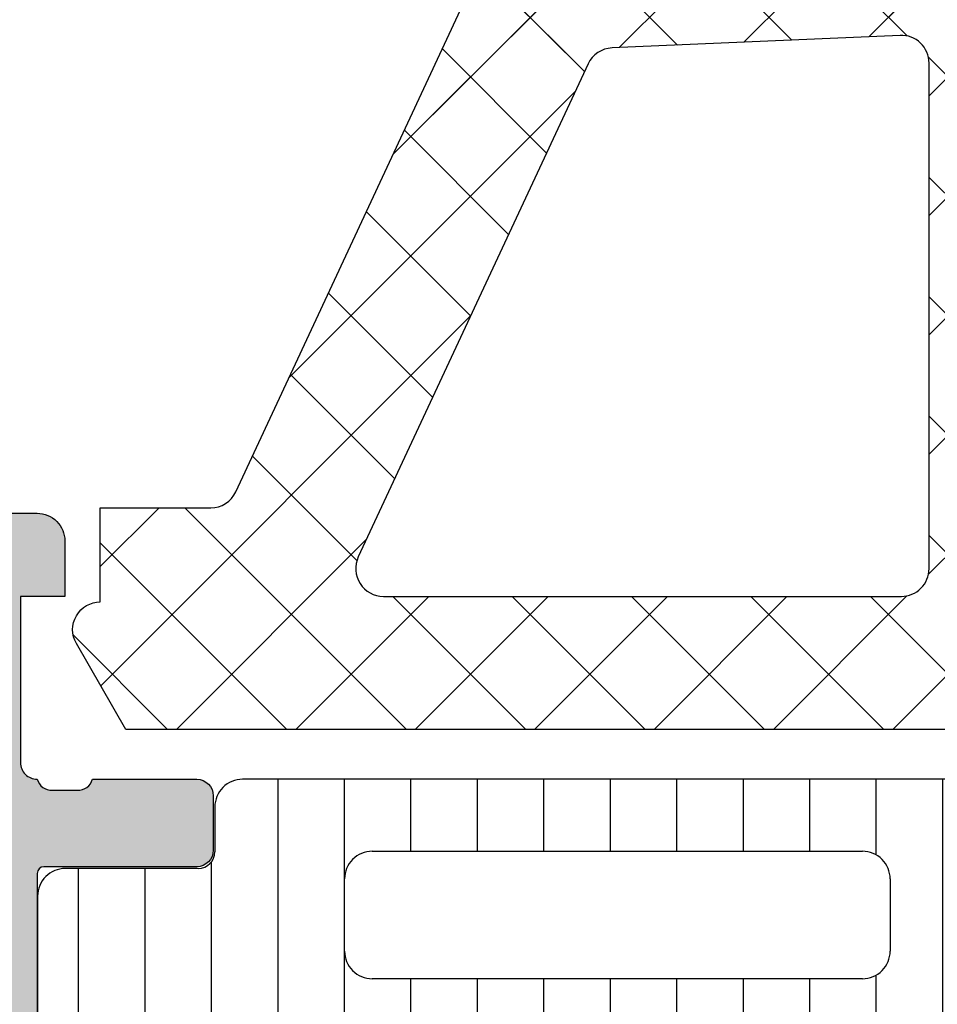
# Model space of a CAD drawing. Header units: millimetres. Extents: x 247761 to 294611, y 172579 to 236863.
# Tile 369 of 596: x 276233 to 276250, y 190087 to 190104. Entities that reach past the tile are written whole.
import ezdxf

# ---------------------------------------------------------------- set-up
doc = ezdxf.new("R2010")
doc.units = ezdxf.units.MM
doc.layers.add('FASÁDA DETAILNÍ', color=4, linetype='Continuous')
doc.layers.add('NOVA', color=240, linetype='Continuous')

# ---------------------------------------------------------------- blocks, each defined once
blk = doc.blocks.new('A$C69D17D4D')
at = {"layer": 'FASÁDA DETAILNÍ'}
h = blk.add_hatch(dxfattribs=at)
h.set_pattern_fill('ANSI37', color=256, scale=0.48, angle=180, style=0)
h.set_pattern_definition([(225, (1618.818060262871, 16724.49993133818), (1.077630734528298, -1.077630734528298), []), (315, (1618.818060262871, 16724.49993133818), (1.077630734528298, 1.077630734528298), [])])
edge = h.paths.add_edge_path(flags=16)
edge.add_line((1622.219337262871, 16723.83563733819), (1622.119593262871, 16722.44278333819))
edge.add_arc((1622.718060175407, 16722.39992584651), 0.5999995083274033, 175.9039194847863, 270.0000083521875)
edge.add_arc((1622.718060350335, 16722.39992584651), 0.5999995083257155, 269.9999916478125, 364.0960805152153)
edge.add_line((1623.316527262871, 16722.44278333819), (1623.216783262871, 16723.83563733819))
edge.add_arc((1622.718060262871, 16723.79992286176), 0.500000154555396, 4.096064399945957, 175.9039356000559)
edge = h.paths.add_edge_path(flags=16)
edge.add_arc((1624.318056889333, 16726.99993096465), 0.49999962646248, 179.9999571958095, 270.0000428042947)
edge.add_line((1624.318057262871, 16726.49993133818), (1627.911742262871, 16726.49993133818))
edge.add_arc((1627.911742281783, 16726.99993167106), 0.5000003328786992, 269.9999978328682, 383.2180266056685)
edge.add_line((1628.371248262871, 16727.19704733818), (1625.655370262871, 16733.52814933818))
edge.add_arc((1625.195864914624, 16733.33103341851), 0.4999998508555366, 23.21808179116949, 92.50011063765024)
edge.add_line((1625.174054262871, 16733.83055733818), (1624.296247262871, 16733.79223133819))
edge.add_arc((1624.318056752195, 16733.29270772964), 0.4999994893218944, 92.49997911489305, 180.0000448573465)
edge.add_line((1623.818057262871, 16733.29270733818), (1623.818057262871, 16726.99993133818))
edge = h.paths.add_edge_path(flags=16)
edge.add_line((1598.764138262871, 16732.40809333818), (1594.615468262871, 16723.51124033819))
edge.add_arc((1595.068622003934, 16723.29993120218), 0.4999998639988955, 154.9999920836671, 270.0000296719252)
edge.add_line((1595.068622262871, 16722.79993133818), (1604.418057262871, 16722.79993133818))
edge.add_arc((1604.418057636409, 16723.29993096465), 0.4999996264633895, 269.9999571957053, 360.0000428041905)
edge.add_line((1604.918057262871, 16723.29993133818), (1604.918057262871, 16732.42385433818))
edge.add_arc((1604.418057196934, 16732.42385417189), 0.5000000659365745, 1.905565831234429e-05, 92.50002724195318)
edge.add_line((1604.396247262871, 16732.92337833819), (1599.195483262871, 16732.69630833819))
edge.add_arc((1599.217292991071, 16732.19678293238), 0.5000012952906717, 92.4999974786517, 154.9999080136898)
edge = h.paths.add_edge_path(flags=16)
edge.add_arc((1607.618056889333, 16723.29993096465), 0.49999962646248, 179.9999571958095, 270.0000428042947)
edge.add_line((1607.618057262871, 16722.79993133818), (1614.818057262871, 16722.79993133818))
edge.add_arc((1614.818057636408, 16723.29993096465), 0.4999996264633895, 269.9999571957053, 360.0000428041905)
edge.add_line((1615.318057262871, 16723.29993133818), (1615.318057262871, 16724.49993133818))
edge.add_arc((1617.31805576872, 16724.49993283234), 1.999998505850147, 89.99995719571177, 180.0000428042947, ccw=False)
edge.add_line((1617.318057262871, 16726.49993133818), (1621.118057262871, 16726.49993133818))
edge.add_arc((1621.118057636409, 16726.99993096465), 0.4999996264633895, 269.9999571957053, 360.0000428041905)
edge.add_line((1621.618057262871, 16726.99993133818), (1621.618057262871, 16733.15299233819))
edge.add_arc((1621.118057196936, 16733.15299217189), 0.5000000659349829, 1.905607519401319e-05, 92.50002724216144)
edge.add_line((1621.096247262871, 16733.65251633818), (1615.596247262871, 16733.41238133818))
edge.add_arc((1615.618056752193, 16732.91285772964), 0.499999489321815, 92.49997911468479, 180.0000448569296)
edge.add_line((1615.118057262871, 16732.91285733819), (1615.118057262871, 16727.59993133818))
edge.add_arc((1614.018057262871, 16727.59993133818), 1.099999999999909, -180, 0, ccw=False)
edge.add_line((1612.918057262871, 16727.59993133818), (1612.918057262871, 16732.77314233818))
edge.add_arc((1612.418057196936, 16732.77314217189), 0.5000000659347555, 1.905607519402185e-05, 92.50002724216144)
edge.add_line((1612.396247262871, 16733.27266633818), (1607.596247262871, 16733.06309333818))
edge.add_arc((1607.618056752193, 16732.56356972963), 0.499999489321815, 92.49997911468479, 180.0000448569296)
edge.add_line((1607.118057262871, 16732.56356933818), (1607.118057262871, 16723.29993133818))
edge = h.paths.add_edge_path()
edge.add_line((1592.405004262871, 16724.68638833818), (1596.502853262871, 16733.47425433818))
edge.add_ellipse((1599.221778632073, 16732.20639684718), major_axis=(-3.000002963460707, 0), ratio=1, start_angle=272.5000588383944, end_angle=334.99996937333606, ccw=False)
edge.add_line((1599.090917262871, 16735.20354433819), (1599.739867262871, 16735.23187833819))
edge.add_ellipse((1599.718057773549, 16735.73140194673), major_axis=(-0.4999994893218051, 0), ratio=1, start_angle=92.49997911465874, end_angle=180.0000448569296)
edge.add_line((1600.218057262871, 16735.73140233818), (1600.218057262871, 16736.69993133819))
edge.add_ellipse((1600.318057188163, 16736.69993141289), major_axis=(-0.09999992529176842, 0), ratio=1, start_angle=-90.00004280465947, end_angle=4.280335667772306e-05, ccw=False)
edge.add_line((1600.318057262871, 16736.79993133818), (1600.918057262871, 16736.79993133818))
edge.add_ellipse((1600.918057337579, 16736.69993141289), major_axis=(-0.09999992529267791, 0), ratio=1, start_angle=179.9999571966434, end_angle=270.00004280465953, ccw=False)
edge.add_line((1601.018057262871, 16736.69993133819), (1601.018057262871, 16735.79689333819))
edge.add_ellipse((1601.518057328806, 16735.79689350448), major_axis=(-0.5000000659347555, 0), ratio=1, start_angle=1.905607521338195e-05, end_angle=92.50002724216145)
edge.add_line((1601.539867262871, 16735.29736933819), (1610.440161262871, 16735.69120733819))
edge.add_ellipse((1610.418057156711, 16736.19071861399), major_axis=(-0.5000001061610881, 0), ratio=1, start_angle=92.53376922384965, end_angle=180.0000829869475)
edge.add_line((1610.918057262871, 16736.19071933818), (1610.918057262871, 16736.79993133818))
edge.add_ellipse((1611.018057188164, 16736.79993141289), major_axis=(-0.09999992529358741, 0), ratio=1, start_angle=-90.0000428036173, end_angle=4.280335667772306e-05, ccw=False)
edge.add_line((1611.018057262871, 16736.89993133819), (1611.618057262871, 16736.89993133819))
edge.add_ellipse((1611.618057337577, 16736.79993141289), major_axis=(-0.09999992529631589, 0), ratio=1, start_angle=179.9999571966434, end_angle=270.0000428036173, ccw=False)
edge.add_line((1611.718057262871, 16736.79993133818), (1611.718057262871, 16736.27036933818))
edge.add_ellipse((1612.218057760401, 16736.27036903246), major_axis=(-0.5000004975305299, 0), ratio=1, start_angle=-3.503386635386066e-05, end_angle=92.53369799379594)
edge.add_line((1612.240161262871, 16735.77085733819), (1623.780386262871, 16736.28151333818))
edge.add_ellipse((1623.758576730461, 16736.78103793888), major_axis=(-0.5000004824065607, 0), ratio=1, start_angle=92.4999790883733, end_angle=183.2170573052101)
edge.add_line((1624.257789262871, 16736.80909733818), (1623.969226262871, 16741.94284033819))
edge.add_ellipse((1623.558808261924, 16741.82728491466), major_axis=(-0.426375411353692, 0), ratio=1, start_angle=195.7248544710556, end_angle=339.2410276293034)
edge.add_line((1623.160113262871, 16741.97840833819), (1623.161353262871, 16741.74580533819))
edge.add_line((1623.161353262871, 16741.74580533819), (1623.459491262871, 16739.86322633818))
edge.add_line((1623.459491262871, 16739.86322633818), (1623.059065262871, 16737.01394133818))
edge.add_ellipse((1622.761984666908, 16737.05569193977), major_axis=(-0.2999999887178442, 0), ratio=1, start_angle=55.40225361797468, end_angle=172.0002559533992, ccw=False)
edge.add_ellipse((1624.29509805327, 16739.27826302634), major_axis=(-3.000047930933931, 0), ratio=1, start_angle=-18.008424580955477, end_angle=55.40235871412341, ccw=False)
edge.add_line((1621.442019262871, 16740.20574833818), (1622.075595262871, 16742.46063933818))
edge.add_ellipse((1622.850807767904, 16742.2997097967), major_axis=(-0.7917403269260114, 0), ratio=1, start_angle=276.79834625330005, end_angle=348.2723102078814, ccw=False)
edge.add_line((1622.757085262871, 16743.08588333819), (1623.815295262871, 16743.08710433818))
edge.add_ellipse((1623.686171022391, 16741.90801811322), major_axis=(-1.186135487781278, 0), ratio=1, start_angle=198.6555764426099, end_angle=263.7503218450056, ccw=False)
edge.add_line((1624.809985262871, 16742.28743733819), (1625.904318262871, 16739.04609733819))
edge.add_line((1625.904318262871, 16739.04609733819), (1628.794096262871, 16730.99630233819))
edge.add_line((1628.794096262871, 16730.99630233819), (1633.126905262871, 16721.09842533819))
edge.add_ellipse((1632.6678962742, 16720.90015527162), major_axis=(-0.5000002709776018, 0), ratio=1, start_angle=90.0665763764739, end_angle=203.3620494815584, ccw=False)
edge.add_line((1632.668477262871, 16720.40015533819), (1632.121776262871, 16720.39952033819))
edge.add_ellipse((1632.12119598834, 16720.89952044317), major_axis=(-0.5000004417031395, 0), ratio=1, start_angle=23.920824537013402, end_angle=90.06649451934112, ccw=False)
edge.add_line((1631.664142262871, 16720.69678333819), (1630.262386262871, 16723.90078633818))
edge.add_ellipse((1629.346245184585, 16723.4999320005), major_axis=(-0.9999993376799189, 0), ratio=1, start_angle=203.6316147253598, end_angle=270.0000528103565)
edge.add_line((1629.346244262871, 16724.49993133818), (1624.118302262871, 16724.49993133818))
edge.add_line((1624.118302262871, 16724.49993133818), (1624.118293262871, 16722.70045233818))
edge.add_line((1624.118293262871, 16722.70045233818), (1624.633094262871, 16722.56251033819))
edge.add_ellipse((1624.518329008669, 16722.2853563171), major_axis=(-0.2999756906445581, 0), ratio=1, start_angle=157.4964333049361, end_angle=247.5062997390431, ccw=False)
edge.add_line((1624.795463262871, 16722.17054333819), (1623.946296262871, 16720.90041633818))
edge.add_ellipse((1623.080432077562, 16721.40013710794), major_axis=(-0.9997207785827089, 0), ratio=1, start_angle=89.99238815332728, end_angle=150.0092393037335, ccw=False)
edge.add_line((1623.080299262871, 16720.40041633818), (1622.355938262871, 16720.40044733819))
edge.add_ellipse((1622.356146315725, 16721.40018517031), major_axis=(-0.9997378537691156, 0), ratio=1, start_angle=29.99132494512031, end_angle=89.98807632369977, ccw=False)
edge.add_line((1621.490272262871, 16720.90044733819), (1620.641105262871, 16722.17054333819))
edge.add_ellipse((1620.918252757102, 16722.28535522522), major_axis=(-0.2999875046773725, 0), ratio=1, start_angle=-67.50139619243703, end_angle=22.50240617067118, ccw=False)
edge.add_line((1620.803459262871, 16722.56251033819), (1621.318275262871, 16722.70048233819))
edge.add_line((1621.318275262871, 16722.70048233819), (1621.318283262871, 16724.49993133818))
edge.add_line((1621.318283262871, 16724.49993133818), (1618.118056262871, 16724.49993133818))
edge.add_ellipse((1618.118056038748, 16724.19993156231), major_axis=(-0.2999997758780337, 0), ratio=1, start_angle=-90.00004280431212, end_angle=4.280405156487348e-05)
edge.add_line((1617.818056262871, 16724.19993133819), (1617.818056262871, 16720.89993533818))
edge.add_ellipse((1617.318056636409, 16720.89993496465), major_axis=(-0.49999962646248, 0), ratio=1, start_angle=89.99995719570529, end_angle=180.0000428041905, ccw=False)
edge.add_line((1617.318056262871, 16720.39993533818), (1590.420434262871, 16720.39993533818))
edge.add_line((1590.420434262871, 16720.39993533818), (1589.525316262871, 16721.95032733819))
edge.add_ellipse((1589.958328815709, 16722.20032742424), major_axis=(-0.4999999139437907, 0), ratio=1, start_angle=-89.99993664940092, end_angle=30.000017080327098, ccw=False)
edge.add_line((1589.958328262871, 16722.70032733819), (1589.958328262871, 16724.39769833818))
edge.add_line((1589.958328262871, 16724.39769833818), (1591.951850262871, 16724.39769833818))
edge.add_ellipse((1591.951850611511, 16724.89769859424), major_axis=(-0.500000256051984, 0), ratio=1, start_angle=89.9999600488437, end_angle=154.9998714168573)
h = blk.add_hatch(dxfattribs=at)
h.set_pattern_fill('ANSI37', color=256, scale=0.48, angle=180, style=0)
h.set_pattern_definition([(225, (1618.818060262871, 16724.49993115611), (1.077630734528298, -1.077630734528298), []), (315, (1618.818060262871, 16724.49993115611), (1.077630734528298, 1.077630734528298), [])])
edge = h.paths.add_edge_path(flags=16)
edge.add_line((1622.219337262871, 16723.83563715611), (1622.119593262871, 16722.44278315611))
edge.add_arc((1622.718060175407, 16722.39992566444), 0.5999995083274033, 175.9039194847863, 270.0000083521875)
edge.add_arc((1622.718060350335, 16722.39992566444), 0.5999995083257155, 269.9999916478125, 364.0960805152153)
edge.add_line((1623.316527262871, 16722.44278315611), (1623.216783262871, 16723.83563715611))
edge.add_arc((1622.718060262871, 16723.79992267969), 0.500000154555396, 4.096064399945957, 175.9039356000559)
edge = h.paths.add_edge_path(flags=16)
edge.add_arc((1624.318056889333, 16726.99993078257), 0.49999962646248, 179.9999571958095, 270.0000428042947)
edge.add_line((1624.318057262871, 16726.49993115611), (1627.911742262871, 16726.49993115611))
edge.add_arc((1627.911742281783, 16726.99993148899), 0.5000003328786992, 269.9999978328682, 383.2180266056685)
edge.add_line((1628.371248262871, 16727.19704715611), (1625.655370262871, 16733.52814915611))
edge.add_arc((1625.195864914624, 16733.33103323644), 0.4999998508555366, 23.21808179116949, 92.50011063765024)
edge.add_line((1625.174054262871, 16733.83055715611), (1624.296247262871, 16733.79223115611))
edge.add_arc((1624.318056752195, 16733.29270754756), 0.4999994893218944, 92.49997911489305, 180.0000448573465)
edge.add_line((1623.818057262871, 16733.29270715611), (1623.818057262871, 16726.99993115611))
edge = h.paths.add_edge_path(flags=16)
edge.add_line((1598.764138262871, 16732.40809315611), (1594.615468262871, 16723.51124015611))
edge.add_arc((1595.068622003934, 16723.29993102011), 0.4999998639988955, 154.9999920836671, 270.0000296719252)
edge.add_line((1595.068622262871, 16722.79993115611), (1604.418057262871, 16722.79993115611))
edge.add_arc((1604.418057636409, 16723.29993078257), 0.4999996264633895, 269.9999571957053, 360.0000428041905)
edge.add_line((1604.918057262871, 16723.29993115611), (1604.918057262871, 16732.42385415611))
edge.add_arc((1604.418057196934, 16732.42385398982), 0.5000000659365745, 1.905565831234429e-05, 92.50002724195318)
edge.add_line((1604.396247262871, 16732.92337815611), (1599.195483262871, 16732.69630815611))
edge.add_arc((1599.217292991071, 16732.1967827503), 0.5000012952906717, 92.4999974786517, 154.9999080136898)
edge = h.paths.add_edge_path(flags=16)
edge.add_arc((1607.618056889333, 16723.29993078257), 0.49999962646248, 179.9999571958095, 270.0000428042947)
edge.add_line((1607.618057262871, 16722.79993115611), (1614.818057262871, 16722.79993115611))
edge.add_arc((1614.818057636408, 16723.29993078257), 0.4999996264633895, 269.9999571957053, 360.0000428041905)
edge.add_line((1615.318057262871, 16723.29993115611), (1615.318057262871, 16724.49993115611))
edge.add_arc((1617.31805576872, 16724.49993265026), 1.999998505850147, 89.99995719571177, 180.0000428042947, ccw=False)
edge.add_line((1617.318057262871, 16726.49993115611), (1621.118057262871, 16726.49993115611))
edge.add_arc((1621.118057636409, 16726.99993078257), 0.4999996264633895, 269.9999571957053, 360.0000428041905)
edge.add_line((1621.618057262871, 16726.99993115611), (1621.618057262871, 16733.15299215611))
edge.add_arc((1621.118057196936, 16733.15299198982), 0.5000000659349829, 1.905607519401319e-05, 92.50002724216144)
edge.add_line((1621.096247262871, 16733.65251615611), (1615.596247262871, 16733.41238115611))
edge.add_arc((1615.618056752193, 16732.91285754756), 0.499999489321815, 92.49997911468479, 180.0000448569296)
edge.add_line((1615.118057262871, 16732.91285715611), (1615.118057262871, 16727.59993115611))
edge.add_arc((1614.018057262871, 16727.59993115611), 1.099999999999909, -180, 0, ccw=False)
edge.add_line((1612.918057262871, 16727.59993115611), (1612.918057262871, 16732.77314215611))
edge.add_arc((1612.418057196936, 16732.77314198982), 0.5000000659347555, 1.905607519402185e-05, 92.50002724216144)
edge.add_line((1612.396247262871, 16733.27266615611), (1607.596247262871, 16733.06309315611))
edge.add_arc((1607.618056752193, 16732.56356954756), 0.499999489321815, 92.49997911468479, 180.0000448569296)
edge.add_line((1607.118057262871, 16732.56356915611), (1607.118057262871, 16723.29993115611))
edge = h.paths.add_edge_path()
edge.add_line((1592.405004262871, 16724.68638815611), (1596.502853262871, 16733.47425415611))
edge.add_ellipse((1599.221778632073, 16732.20639666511), major_axis=(-3.000002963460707, 0), ratio=1, start_angle=272.5000588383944, end_angle=334.99996937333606, ccw=False)
edge.add_line((1599.090917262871, 16735.20354415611), (1599.739867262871, 16735.23187815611))
edge.add_ellipse((1599.718057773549, 16735.73140176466), major_axis=(-0.4999994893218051, 0), ratio=1, start_angle=92.49997911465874, end_angle=180.0000448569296)
edge.add_line((1600.218057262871, 16735.73140215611), (1600.218057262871, 16736.69993115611))
edge.add_ellipse((1600.318057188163, 16736.69993123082), major_axis=(-0.09999992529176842, 0), ratio=1, start_angle=-90.00004280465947, end_angle=4.280335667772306e-05, ccw=False)
edge.add_line((1600.318057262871, 16736.79993115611), (1600.918057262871, 16736.79993115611))
edge.add_ellipse((1600.918057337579, 16736.69993123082), major_axis=(-0.09999992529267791, 0), ratio=1, start_angle=179.9999571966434, end_angle=270.00004280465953, ccw=False)
edge.add_line((1601.018057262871, 16736.69993115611), (1601.018057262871, 16735.79689315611))
edge.add_ellipse((1601.518057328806, 16735.79689332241), major_axis=(-0.5000000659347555, 0), ratio=1, start_angle=1.905607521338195e-05, end_angle=92.50002724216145)
edge.add_line((1601.539867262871, 16735.29736915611), (1610.440161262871, 16735.69120715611))
edge.add_ellipse((1610.418057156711, 16736.19071843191), major_axis=(-0.5000001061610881, 0), ratio=1, start_angle=92.53376922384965, end_angle=180.0000829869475)
edge.add_line((1610.918057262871, 16736.19071915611), (1610.918057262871, 16736.79993115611))
edge.add_ellipse((1611.018057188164, 16736.79993123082), major_axis=(-0.09999992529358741, 0), ratio=1, start_angle=-90.0000428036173, end_angle=4.280335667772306e-05, ccw=False)
edge.add_line((1611.018057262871, 16736.89993115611), (1611.618057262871, 16736.89993115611))
edge.add_ellipse((1611.618057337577, 16736.79993123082), major_axis=(-0.09999992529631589, 0), ratio=1, start_angle=179.9999571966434, end_angle=270.0000428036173, ccw=False)
edge.add_line((1611.718057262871, 16736.79993115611), (1611.718057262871, 16736.27036915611))
edge.add_ellipse((1612.218057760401, 16736.27036885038), major_axis=(-0.5000004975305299, 0), ratio=1, start_angle=-3.503386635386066e-05, end_angle=92.53369799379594)
edge.add_line((1612.240161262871, 16735.77085715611), (1623.780386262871, 16736.28151315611))
edge.add_ellipse((1623.758576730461, 16736.78103775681), major_axis=(-0.5000004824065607, 0), ratio=1, start_angle=92.4999790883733, end_angle=183.2170573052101)
edge.add_line((1624.257789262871, 16736.80909715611), (1623.969226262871, 16741.94284015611))
edge.add_ellipse((1623.558808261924, 16741.82728473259), major_axis=(-0.426375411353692, 0), ratio=1, start_angle=195.7248544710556, end_angle=339.2410276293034)
edge.add_line((1623.160113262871, 16741.97840815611), (1623.161353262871, 16741.74580515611))
edge.add_line((1623.161353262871, 16741.74580515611), (1623.459491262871, 16739.86322615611))
edge.add_line((1623.459491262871, 16739.86322615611), (1623.059065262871, 16737.01394115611))
edge.add_ellipse((1622.761984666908, 16737.0556917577), major_axis=(-0.2999999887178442, 0), ratio=1, start_angle=55.40225361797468, end_angle=172.0002559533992, ccw=False)
edge.add_ellipse((1624.29509805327, 16739.27826284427), major_axis=(-3.000047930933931, 0), ratio=1, start_angle=-18.008424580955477, end_angle=55.40235871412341, ccw=False)
edge.add_line((1621.442019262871, 16740.20574815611), (1622.075595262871, 16742.46063915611))
edge.add_ellipse((1622.850807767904, 16742.29970961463), major_axis=(-0.7917403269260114, 0), ratio=1, start_angle=276.79834625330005, end_angle=348.2723102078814, ccw=False)
edge.add_line((1622.757085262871, 16743.08588315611), (1623.815295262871, 16743.08710415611))
edge.add_ellipse((1623.686171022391, 16741.90801793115), major_axis=(-1.186135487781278, 0), ratio=1, start_angle=198.6555764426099, end_angle=263.7503218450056, ccw=False)
edge.add_line((1624.809985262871, 16742.28743715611), (1625.904318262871, 16739.04609715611))
edge.add_line((1625.904318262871, 16739.04609715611), (1628.794096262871, 16730.99630215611))
edge.add_line((1628.794096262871, 16730.99630215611), (1633.126905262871, 16721.09842515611))
edge.add_ellipse((1632.6678962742, 16720.90015508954), major_axis=(-0.5000002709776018, 0), ratio=1, start_angle=90.0665763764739, end_angle=203.3620494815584, ccw=False)
edge.add_line((1632.668477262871, 16720.40015515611), (1632.121776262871, 16720.39952015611))
edge.add_ellipse((1632.12119598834, 16720.8995202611), major_axis=(-0.5000004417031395, 0), ratio=1, start_angle=23.920824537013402, end_angle=90.06649451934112, ccw=False)
edge.add_line((1631.664142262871, 16720.69678315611), (1630.262386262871, 16723.90078615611))
edge.add_ellipse((1629.346245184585, 16723.49993181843), major_axis=(-0.9999993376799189, 0), ratio=1, start_angle=203.6316147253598, end_angle=270.0000528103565)
edge.add_line((1629.346244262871, 16724.49993115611), (1624.118302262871, 16724.49993115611))
edge.add_line((1624.118302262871, 16724.49993115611), (1624.118293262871, 16722.70045215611))
edge.add_line((1624.118293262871, 16722.70045215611), (1624.633094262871, 16722.56251015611))
edge.add_ellipse((1624.518329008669, 16722.28535613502), major_axis=(-0.2999756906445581, 0), ratio=1, start_angle=157.4964333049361, end_angle=247.5062997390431, ccw=False)
edge.add_line((1624.795463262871, 16722.17054315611), (1623.946296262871, 16720.90041615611))
edge.add_ellipse((1623.080432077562, 16721.40013692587), major_axis=(-0.9997207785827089, 0), ratio=1, start_angle=89.99238815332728, end_angle=150.0092393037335, ccw=False)
edge.add_line((1623.080299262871, 16720.40041615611), (1622.355938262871, 16720.40044715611))
edge.add_ellipse((1622.356146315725, 16721.40018498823), major_axis=(-0.9997378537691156, 0), ratio=1, start_angle=29.99132494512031, end_angle=89.98807632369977, ccw=False)
edge.add_line((1621.490272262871, 16720.90044715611), (1620.641105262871, 16722.17054315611))
edge.add_ellipse((1620.918252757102, 16722.28535504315), major_axis=(-0.2999875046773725, 0), ratio=1, start_angle=-67.50139619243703, end_angle=22.50240617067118, ccw=False)
edge.add_line((1620.803459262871, 16722.56251015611), (1621.318275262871, 16722.70048215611))
edge.add_line((1621.318275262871, 16722.70048215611), (1621.318283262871, 16724.49993115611))
edge.add_line((1621.318283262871, 16724.49993115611), (1618.118056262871, 16724.49993115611))
edge.add_ellipse((1618.118056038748, 16724.19993138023), major_axis=(-0.2999997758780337, 0), ratio=1, start_angle=-90.00004280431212, end_angle=4.280405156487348e-05)
edge.add_line((1617.818056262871, 16724.19993115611), (1617.818056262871, 16720.89993515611))
edge.add_ellipse((1617.318056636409, 16720.89993478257), major_axis=(-0.49999962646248, 0), ratio=1, start_angle=89.99995719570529, end_angle=180.0000428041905, ccw=False)
edge.add_line((1617.318056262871, 16720.39993515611), (1590.420434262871, 16720.39993515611))
edge.add_line((1590.420434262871, 16720.39993515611), (1589.525316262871, 16721.95032715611))
edge.add_ellipse((1589.958328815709, 16722.20032724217), major_axis=(-0.4999999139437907, 0), ratio=1, start_angle=-89.99993664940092, end_angle=30.000017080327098, ccw=False)
edge.add_line((1589.958328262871, 16722.70032715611), (1589.958328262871, 16724.39769815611))
edge.add_line((1589.958328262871, 16724.39769815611), (1591.951850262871, 16724.39769815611))
edge.add_ellipse((1591.951850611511, 16724.89769841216), major_axis=(-0.500000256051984, 0), ratio=1, start_angle=89.9999600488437, end_angle=154.9998714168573)
h = blk.add_hatch(color=256, dxfattribs=at)
edge = h.paths.add_edge_path()
edge.add_arc((1588.938067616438, 16701.20006205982), 0.1199999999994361, 180, 270.0000000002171)
edge.add_line((1588.938067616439, 16701.08006205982), (1591.698065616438, 16701.08006205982))
edge.add_arc((1591.698065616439, 16700.78006205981), 0.3000000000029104, 6.947971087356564e-10, 90.00000000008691, ccw=False)
edge.add_line((1591.998065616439, 16700.78006205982), (1591.998065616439, 16699.80008774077))
edge.add_arc((1591.698065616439, 16699.80008774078), 0.2999999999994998, 269.99999999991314, 359.9999999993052, ccw=False)
edge.add_line((1591.698065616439, 16699.50008774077), (1589.81805461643, 16699.50008774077))
edge.add_arc((1589.550511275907, 16699.42122064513), 0.2789255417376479, 16.42459455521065, 91.16287007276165)
edge.add_line((1589.54485061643, 16699.70008874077), (1589.09125661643, 16699.70008874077))
edge.add_arc((1589.085588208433, 16699.42125129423), 0.2788950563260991, 88.83541062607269, 163.5801235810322)
edge.add_line((1588.818067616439, 16699.50008774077), (1588.818067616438, 16698.69991302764))
edge.add_arc((1587.818067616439, 16698.69991302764), 0.9999999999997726, -89.99999999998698, 0, ccw=False)
edge.add_line((1587.818067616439, 16697.69991302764), (1584.31806026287, 16697.69991302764))
edge.add_arc((1584.318080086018, 16698.69993285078), 1.000019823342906, 180.0011357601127, 269.99886423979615, ccw=False)
edge.add_line((1583.318060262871, 16698.69991302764), (1583.318060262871, 16699.19991302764))
edge.add_line((1583.318060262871, 16699.19991302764), (1585.818060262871, 16699.19991302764))
edge.add_arc((1585.818014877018, 16700.19995841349), 1.000045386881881, 270.0026002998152, 359.99739970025)
edge.add_line((1586.818060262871, 16700.19991302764), (1586.818060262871, 16701.49993133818))
edge.add_arc((1585.818007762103, 16701.49987883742), 1.000052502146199, 0.003007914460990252, 89.99699208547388)
edge.add_line((1585.818060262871, 16702.49993133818), (1578.818060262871, 16702.49993133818))
edge.add_arc((1578.318060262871, 16701.97480958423), 0.7250881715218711, 46.4038161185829, 133.5961838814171)
edge.add_line((1577.818060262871, 16702.49993133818), (1571.783972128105, 16702.49993133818))
edge.add_arc((1571.784024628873, 16701.49987883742), 1.00005250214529, 90.00300791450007, 179.996992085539)
edge.add_line((1570.783972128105, 16701.49993133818), (1570.783972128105, 16700.19991302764))
edge.add_arc((1571.784017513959, 16700.19995841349), 1.000045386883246, 180.00260029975, 269.9973997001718)
edge.add_line((1571.783972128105, 16699.19991302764), (1573.318060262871, 16699.19991302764))
edge.add_line((1573.318060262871, 16699.19991302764), (1573.318060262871, 16698.59990692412))
edge.add_line((1573.318060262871, 16698.59990692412), (1572.218054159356, 16697.49993133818))
edge.add_line((1572.218054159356, 16697.49993133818), (1568.818060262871, 16697.49993133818))
edge.add_line((1568.818060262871, 16697.49993133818), (1568.818060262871, 16724.49983215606))
edge.add_line((1568.818060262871, 16724.49983215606), (1572.218054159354, 16724.49983215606))
edge.add_line((1572.218054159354, 16724.49983215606), (1573.318060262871, 16723.39985657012))
edge.add_line((1573.318060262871, 16723.39985657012), (1573.318060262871, 16722.7998504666))
edge.add_line((1573.318060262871, 16722.7998504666), (1571.783972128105, 16722.7998504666))
edge.add_arc((1571.784017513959, 16721.79980508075), 1.000045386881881, 90.00260029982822, 179.9973997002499)
edge.add_line((1570.783972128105, 16721.7998504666), (1570.783972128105, 16720.49983215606))
edge.add_arc((1571.784024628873, 16720.49988465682), 1.000052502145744, 180.003007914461, 269.9969920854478)
edge.add_line((1571.783972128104, 16719.49983215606), (1577.818060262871, 16719.49983215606))
edge.add_arc((1578.318060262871, 16720.02495391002), 0.7250881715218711, 226.4038161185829, 313.5961838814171)
edge.add_line((1578.818060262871, 16719.49983215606), (1585.818060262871, 16719.49983215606))
edge.add_arc((1585.818007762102, 16720.49988465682), 1.00005250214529, 270.0030079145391, 359.996992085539)
edge.add_line((1586.818060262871, 16720.49983215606), (1586.818060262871, 16721.7998504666))
edge.add_arc((1585.818014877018, 16721.79980508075), 1.000045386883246, 0.00260029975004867, 89.9973997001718)
edge.add_line((1585.818060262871, 16722.7998504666), (1583.318060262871, 16722.7998504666))
edge.add_line((1583.318060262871, 16722.7998504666), (1583.318060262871, 16723.2998504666))
edge.add_arc((1584.318080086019, 16723.29983064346), 1.00001982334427, 90.00113576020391, 179.9988642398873, ccw=False)
edge.add_line((1584.318060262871, 16724.2998504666), (1588.818060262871, 16724.2998504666))
edge.add_arc((1588.818070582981, 16723.79986078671), 0.4999896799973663, -0.0011826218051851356, 90.00118262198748, ccw=False)
edge.add_line((1589.318060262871, 16723.7998504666), (1589.318060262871, 16722.7998504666))
edge.add_line((1589.318060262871, 16722.7998504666), (1588.518057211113, 16722.7998504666))
edge.add_line((1588.518057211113, 16722.7998504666), (1588.518057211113, 16719.79983520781))
edge.add_arc((1588.818064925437, 16719.79983251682), 0.3000077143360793, 179.9994860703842, 270.0005139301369)
edge.add_arc((1589.085588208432, 16719.57866124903), 0.2788950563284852, 196.4198764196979, 271.1645893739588)
edge.add_line((1589.09125661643, 16719.29982380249), (1589.54485061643, 16719.29982380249))
edge.add_arc((1589.550511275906, 16719.57869189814), 0.2789255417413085, 268.8371299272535, 343.5754054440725)
edge.add_line((1589.81805461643, 16719.49982480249), (1591.698065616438, 16719.49982480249))
edge.add_arc((1591.698065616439, 16719.19982480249), 0.2999999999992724, 0, 90.00000000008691, ccw=False)
edge.add_line((1591.998065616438, 16719.19982480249), (1591.998065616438, 16718.21985048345))
edge.add_arc((1591.698065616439, 16718.21985048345), 0.2999999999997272, -90.00000000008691, 0, ccw=False)
edge.add_line((1591.698065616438, 16717.91985048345), (1588.938067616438, 16717.91985048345))
edge.add_arc((1588.938067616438, 16717.79985048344), 0.1200000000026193, 89.99999999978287, 179.999999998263)
edge.add_line((1588.818067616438, 16717.79985048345), (1588.818067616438, 16713.49982480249))
edge.add_arc((1589.318067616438, 16713.49982480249), 0.5, 180, 269.9999999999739)
edge.add_line((1589.318067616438, 16712.99982480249), (1590.018067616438, 16712.99982480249))
edge.add_line((1590.018067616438, 16712.99982480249), (1592.410887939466, 16714.38132026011))
edge.add_arc((1592.47994783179, 16714.26170501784), 0.1381197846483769, -7.7024374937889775, 119.99999999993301, ccw=False)
edge.add_arc((1587.638596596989, 16714.70932340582), 4.999999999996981, 288.7094007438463, 354.6507719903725, ccw=False)
edge.add_arc((1589.402822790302, 16709.49995627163), 0.4999999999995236, 108.7094007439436, 251.2905992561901)
edge.add_arc((1587.638596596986, 16704.29058913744), 5.000000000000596, 5.349228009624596, 71.29059925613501, ccw=False)
edge.add_arc((1592.47994783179, 16704.73820752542), 0.1381197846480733, -120.00000000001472, 7.702437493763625, ccw=False)
edge.add_line((1592.410887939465, 16704.61859228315), (1590.018067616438, 16706.00008774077))
edge.add_line((1590.018067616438, 16706.00008774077), (1589.318067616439, 16706.00008774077))
edge.add_arc((1589.318067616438, 16705.50008774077), 0.5, 89.99999999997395, 180)
edge.add_line((1588.818067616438, 16705.50008774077), (1588.818067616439, 16701.20006205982))
edge = h.paths.add_edge_path(flags=16)
edge.add_arc((1570.918066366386, 16716.49983978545), 0.5, 90, 180)
edge.add_line((1570.418066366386, 16716.49983978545), (1570.418066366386, 16704.49993133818))
edge.add_arc((1570.918066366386, 16704.49993133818), 0.5, 180, 270)
edge.add_line((1570.918066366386, 16703.99993133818), (1586.61804805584, 16703.99993133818))
edge.add_arc((1586.61804805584, 16704.49993133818), 0.5, 270, 360)
edge.add_line((1587.11804805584, 16704.49993133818), (1587.11804805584, 16716.49983978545))
edge.add_arc((1586.61804805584, 16716.49983978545), 0.5, 0, 90)
edge.add_line((1586.61804805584, 16716.99983978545), (1585.11804805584, 16716.99983978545))
edge.add_line((1585.11804805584, 16716.99983978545), (1585.11804805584, 16717.49983978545))
edge.add_arc((1584.61804805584, 16717.49983978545), 0.5, 0, 90)
edge.add_line((1584.61804805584, 16717.99983978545), (1572.918066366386, 16717.99983978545))
edge.add_arc((1572.918066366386, 16717.49983978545), 0.5, 90, 180)
edge.add_line((1572.418066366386, 16717.49983978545), (1572.418066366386, 16716.99983978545))
edge.add_line((1572.418066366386, 16716.99983978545), (1570.918066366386, 16716.99983978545))
h = blk.add_hatch(dxfattribs=at)
h.set_pattern_fill('LINIE', color=256, scale=1.2, angle=90, style=0)
h.set_pattern_definition([(90, (19.28296211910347, -0.6246130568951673), (-1.2, 7.347638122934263e-17), [])])
edge = h.paths.add_edge_path()
edge.add_arc((1628.407976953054, 16718.19074167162), 0.2999999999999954, -179.99792470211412, -89.99792470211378, ccw=False)
edge.add_line((1628.107976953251, 16718.19073080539), (1628.107948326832, 16719.0010621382))
edge.add_arc((1627.607951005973, 16719.00104670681), 0.4999973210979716, 0.001768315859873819, 90.0023822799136)
edge.add_line((1627.60793021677, 16719.50104402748), (1626.766857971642, 16719.50236457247))
edge.add_arc((1626.766857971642, 16719.70236457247), 0.1999999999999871, -179.99999999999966, -89.99999999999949, ccw=False)
edge.add_line((1626.566857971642, 16719.70236457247), (1626.566857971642, 16723.80236457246))
edge.add_arc((1626.066857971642, 16723.80236457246), 0.5000000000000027, -5.216109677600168e-13, 89.99999999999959)
edge.add_line((1626.066857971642, 16724.30236457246), (1625.236108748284, 16724.30236457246))
edge.add_arc((1625.236108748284, 16723.30236457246), 0.9999999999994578, 90.00000000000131, 164.9999999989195)
edge.add_line((1624.270182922, 16723.56118361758), (1624.066857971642, 16722.80236457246))
edge.add_line((1624.066857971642, 16722.80236457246), (1625.066857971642, 16722.80236457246))
edge.add_line((1625.066857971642, 16722.80236457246), (1625.066857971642, 16720.50236457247))
edge.add_arc((1624.06273148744, 16720.50407381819), 1.004127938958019, -89.76591227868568, -0.09753001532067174, ccw=False)
edge.add_line((1624.066833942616, 16719.49995425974), (1621.066955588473, 16719.49995425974))
edge.add_arc((1621.07098394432, 16720.50407360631), 1.004127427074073, 180.0975179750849, 269.77014032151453, ccw=False)
edge.add_line((1620.066857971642, 16720.50236457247), (1620.066857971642, 16722.80236457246))
edge.add_line((1620.066857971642, 16722.80236457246), (1621.066857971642, 16722.80236457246))
edge.add_line((1621.066857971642, 16722.80236457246), (1620.863533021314, 16723.56118361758))
edge.add_arc((1619.89760719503, 16723.30236457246), 1.000000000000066, 15.00000000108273, 89.99999999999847)
edge.add_line((1619.89760719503, 16724.30236457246), (1619.066857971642, 16724.30236457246))
edge.add_arc((1619.066857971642, 16723.80236457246), 0.4999999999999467, 89.99999999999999, 180)
edge.add_line((1618.566857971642, 16723.80236457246), (1618.566857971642, 16719.70236457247))
edge.add_arc((1618.362684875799, 16719.70409312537), 0.2041804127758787, -88.8441310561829, -0.4850610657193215, ccw=False)
edge.add_line((1618.366803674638, 16719.49995425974), (1592.525436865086, 16719.49993133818))
edge.add_arc((1592.52545229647, 16718.99993401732), 0.4999973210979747, 90.00176831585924, 180.002382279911)
edge.add_line((1592.025454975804, 16718.99991322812), (1592.025483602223, 16718.18958189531))
edge.add_arc((1591.725483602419, 16718.18957102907), 0.299999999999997, -89.9979247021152, 0.0020752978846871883, ccw=False)
edge.add_line((1591.725494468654, 16717.88957102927), (1589.325496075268, 16717.88981604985))
edge.add_arc((1589.325511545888, 16717.38982007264), 0.499995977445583, 90.00177281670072, 180.0023777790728)
edge.add_line((1588.825515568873, 16717.38979932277), (1588.825642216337, 16713.91325782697))
edge.add_arc((1589.815455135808, 16714.05560432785), 0.99999607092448, 188.1836833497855, 302.7290913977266)
edge.add_line((1590.356120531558, 16713.21437126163), (1592.639729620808, 16714.53292369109))
edge.add_arc((1592.889745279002, 16714.09992002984), 0.5000000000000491, 90.00213520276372, 120.00207189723, ccw=False)
edge.add_line((1592.889726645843, 16714.59992002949), (1627.243995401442, 16714.60100634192))
edge.add_arc((1627.244012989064, 16714.10100634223), 0.5000000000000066, 60.00207869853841, 90.00201539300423, ccw=False)
edge.add_line((1627.493997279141, 16714.53402811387), (1629.777701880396, 16713.21564111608))
edge.add_arc((1630.31830633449, 16714.05691334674), 0.9999960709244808, 237.2750591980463, 351.8204672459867)
edge.add_line((1631.308129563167, 16713.91463854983), (1631.308002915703, 16717.39118004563))
edge.add_arc((1630.808006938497, 16717.39116457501), 0.4999959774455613, 0.001772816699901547, 90.00237777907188)
edge.add_line((1630.807986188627, 16717.89116055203), (1628.407987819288, 16717.89074167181))
edge = h.paths.add_edge_path(flags=16)
edge.add_line((1604.216864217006, 16717.70046606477), (1604.216864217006, 16716.40047195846))
edge.add_arc((1603.716867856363, 16716.4004683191), 0.4999963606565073, -90.00041704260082, 0.00041704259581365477, ccw=False)
edge.add_line((1603.716864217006, 16715.90047195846), (1594.866870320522, 16715.90047195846))
edge.add_arc((1594.866866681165, 16716.4004683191), 0.4999963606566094, -180.000417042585, -89.99958295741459, ccw=False)
edge.add_line((1594.366870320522, 16716.40047195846), (1594.366870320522, 16717.70046606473))
edge.add_arc((1594.866870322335, 16717.70048263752), 0.5000000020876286, 90.00000020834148, 180.0018991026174, ccw=False)
edge.add_line((1594.866870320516, 16718.20048263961), (1603.716864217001, 16718.20048263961))
edge.add_arc((1603.716864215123, 16717.70048263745), 0.5000000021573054, -0.0018990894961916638, 89.99999978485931, ccw=False)
edge = h.paths.add_edge_path(flags=16)
edge.add_arc((1614.416870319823, 16717.7004826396), 0.4999999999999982, -2.2737367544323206e-13, 90.000000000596, ccw=False)
edge.add_line((1614.916870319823, 16717.7004826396), (1614.916870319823, 16716.40047195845))
edge.add_arc((1614.416870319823, 16716.40047195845), 0.4999999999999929, -90.00000000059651, -2.8421709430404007e-13, ccw=False)
edge.add_line((1614.416870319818, 16715.90047195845), (1605.716864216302, 16715.90047195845))
edge.add_arc((1605.716864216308, 16716.40047195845), 0.5000000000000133, 180.0000000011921, 269.99999999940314, ccw=False)
edge.add_line((1605.216864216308, 16716.40047195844), (1605.216864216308, 16717.70048263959))
edge.add_arc((1605.716864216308, 16717.7004826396), 0.5000000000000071, 90.0000000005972, 180.0000000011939, ccw=False)
edge.add_line((1605.716864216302, 16718.2004826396), (1614.416870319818, 16718.2004826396))
edge = h.paths.add_edge_path(flags=16)
edge.add_arc((1616.416866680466, 16716.40046831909), 0.4999963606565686, -180.00041704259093, -89.99958295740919, ccw=False)
edge.add_line((1615.916870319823, 16716.40047195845), (1615.916870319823, 16717.70046606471))
edge.add_arc((1616.416870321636, 16717.70048263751), 0.5000000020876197, 90.00000020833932, 180.0018991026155, ccw=False)
edge.add_line((1616.416870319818, 16718.2004826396), (1625.266879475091, 16718.2004826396))
edge.add_arc((1625.266879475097, 16717.70049789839), 0.4999847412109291, -6.252776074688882e-13, 90.00000000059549, ccw=False)
edge.add_line((1625.766864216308, 16717.70049789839), (1625.766864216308, 16716.40048721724))
edge.add_arc((1625.266848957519, 16716.40048721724), 0.5000152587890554, -90.00000000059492, 1.0800249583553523e-12, ccw=False)
edge.add_line((1625.266848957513, 16715.90047195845), (1616.416870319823, 16715.90047195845))
for p, q in [((1618.366803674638, 16719.49995425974), (1592.525436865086, 16719.49993133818)), ((1592.025454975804, 16718.99991322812), (1592.025483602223, 16718.18958189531)), ((1594.866870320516, 16718.20048263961), (1603.716864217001, 16718.20048263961)), ((1591.725494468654, 16717.88957102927), (1589.325496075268, 16717.88981604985)), ((1594.366870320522, 16716.40047195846), (1594.366870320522, 16717.70046606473)), ((1604.216864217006, 16717.70046606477), (1604.216864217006, 16716.40047195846)), ((1588.825515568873, 16717.38979932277), (1588.825642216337, 16713.91325782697)), ((1603.716864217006, 16715.90047195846), (1594.866870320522, 16715.90047195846))]:
    blk.add_line(p, q, dxfattribs=at)
at = {"layer": 'FASÁDA DETAILNÍ', "extrusion": (0, 0, -1)}
for points in [[(-1617.318056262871, 16720.39993533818), (-1590.420434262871, 16720.39993533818), (-1589.525316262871, 16721.95032733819), (-1589.525316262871, 16721.95032733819, 0.57735), (-1589.958328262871, 16722.70032733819), (-1589.958328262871, 16724.39769833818), (-1591.951850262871, 16724.39769833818), (-1591.951850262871, 16724.39769833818, -0.291473), (-1592.405004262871, 16724.68638833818), (-1592.405004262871, 16724.68638833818), (-1596.502853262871, 16733.47425433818)], [(-1617.318056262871, 16720.39993515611), (-1590.420434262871, 16720.39993515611), (-1589.525316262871, 16721.95032715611), (-1589.525316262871, 16721.95032715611, 0.57735), (-1589.958328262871, 16722.70032715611), (-1589.958328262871, 16724.39769815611), (-1591.951850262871, 16724.39769815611), (-1591.951850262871, 16724.39769815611, -0.291473), (-1592.405004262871, 16724.68638815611), (-1592.405004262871, 16724.68638815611), (-1596.502853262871, 16733.47425415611)]]:
    blk.add_lwpolyline(points, format="xyb", dxfattribs=at)
at = {"layer": 'FASÁDA DETAILNÍ'}
for points in [[(1598.764138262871, 16732.40809333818), (1594.615468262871, 16723.51124033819), (1594.615468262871, 16723.51124033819, 0.548619), (1595.068622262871, 16722.79993133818), (1604.418057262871, 16722.79993133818), (1604.418057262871, 16722.79993133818, 0.414214), (1604.918057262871, 16723.29993133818), (1604.918057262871, 16732.42385433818), (1604.918057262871, 16732.42385433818, 0.427052), (1604.396247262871, 16732.92337833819), (1599.195483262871, 16732.69630833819), (1599.195483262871, 16732.69630833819, 0.279675), (1598.764138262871, 16732.40809333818)], [(1598.764138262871, 16732.40809315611), (1594.615468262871, 16723.51124015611), (1594.615468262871, 16723.51124015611, 0.548619), (1595.068622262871, 16722.79993115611), (1604.418057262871, 16722.79993115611), (1604.418057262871, 16722.79993115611, 0.414214), (1604.918057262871, 16723.29993115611), (1604.918057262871, 16732.42385415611), (1604.918057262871, 16732.42385415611, 0.427052), (1604.396247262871, 16732.92337815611), (1599.195483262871, 16732.69630815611), (1599.195483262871, 16732.69630815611, 0.279675), (1598.764138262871, 16732.40809315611)]]:
    blk.add_lwpolyline(points, format="xyb", close=True, dxfattribs=at)
blk.add_lwpolyline([(1584.318060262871, 16724.2998504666), (1588.818060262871, 16724.2998504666, -0.414225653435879), (1589.318060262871, 16723.7998504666), (1589.318060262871, 16722.7998504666), (1588.518057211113, 16722.7998504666), (1588.518057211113, 16719.79983520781, 0.4142188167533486), (1588.818067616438, 16719.49982480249, 0.338212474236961), (1589.09125661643, 16719.29982380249), (1589.54485061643, 16719.29982380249, 0.3381811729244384), (1589.81805461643, 16719.49982480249), (1591.698065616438, 16719.49982480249, -0.414213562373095), (1591.998065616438, 16719.19982480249), (1591.998065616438, 16718.21985048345, -0.414213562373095), (1591.698065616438, 16717.91985048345), (1588.938067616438, 16717.91985048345, 0.414213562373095), (1588.818067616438, 16717.79985048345), (1588.818067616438, 16713.49982480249, 0.414213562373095)], format="xyb", dxfattribs=at)
for centre, radius, start, end in [((1592.52545229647, 16718.99993401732), 0.4999973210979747, 90.00176831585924, 180.0023822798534), ((1591.725483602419, 16718.18957102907), 0.2999999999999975, 270.0020752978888, 0.002075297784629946), ((1594.866870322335, 16717.70048263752), 0.5000000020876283, 90.00000020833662, 180.0018991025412), ((1603.716864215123, 16717.70048263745), 0.5000000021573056, 359.9981009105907, 89.99999978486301), ((1589.325511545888, 16717.38982007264), 0.4999959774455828, 90.00177281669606, 180.0023777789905), ((1594.866866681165, 16716.4004683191), 0.4999963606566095, 179.9995829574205, 270.0004170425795), ((1603.716867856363, 16716.4004683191), 0.4999963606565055, 269.9995829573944, 0.0004170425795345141)]:
    blk.add_arc(centre, radius, start, end, dxfattribs=at)

msp = doc.modelspace()

# ---------------------------------------------------------------- block references
at = {"layer": 'NOVA', "ltscale": 300}
msp.add_blockref('A$C69D17D4D', (274644.5174331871, 173371.2585875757), dxfattribs=at)

doc.saveas('drawing.dxf')
